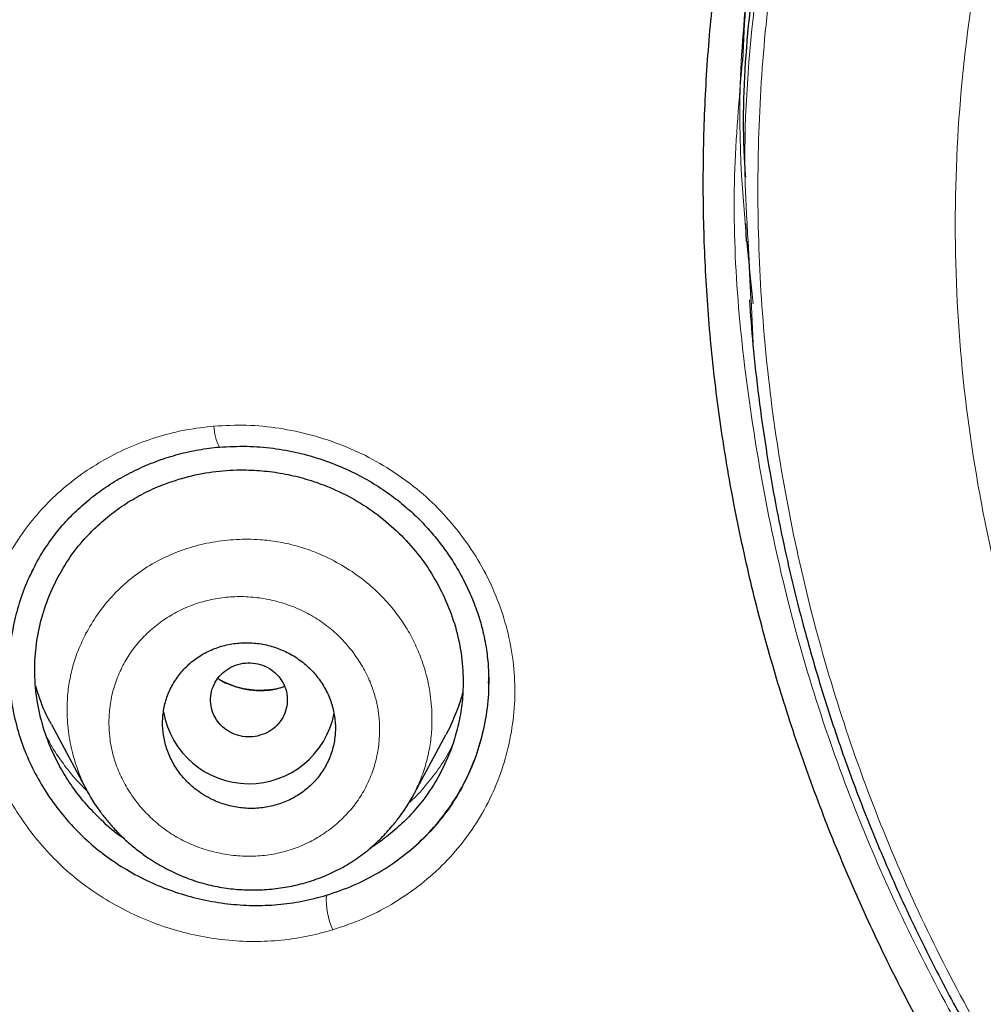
# Model space of a CAD drawing. Header units: millimetres. Extents: x 8 to 846, y 12 to 2113.
# Tile 300 of 515: x 451 to 461, y 1814 to 1824. Entities that reach past the tile are written whole.
import ezdxf

# ---------------------------------------------------------------- set-up
doc = ezdxf.new("R2010")
doc.units = ezdxf.units.MM

msp = doc.modelspace()

# ---------------------------------------------------------------- linework, layer by layer
at = {"color": 7, "linetype": 'Continuous', "lineweight": 30}
for p, q in [((458.935, 1822.257), (458.942, 1822.069)), ((458.993, 1821.467), (458.962, 1822.071)), ((451.706, 1817.033), (452.076, 1816.337)), ((455.464, 1816.272), (455.814, 1816.927)), ((452.085, 1816.329), (452.079, 1816.339)), ((455.473, 1816.294), (455.461, 1816.274))]:
    msp.add_line(p, q, dxfattribs=at)
at = {"color": 8, "linetype": 'Continuous', "lineweight": 0}
msp.add_line((459.019, 1820.932), (458.993, 1821.467), dxfattribs=at)
for centre, radius, start, end in [((453.864, 1820.149), 0.466, 180.6885, 208.6541), ((455.383, 1815.215), 0.815, 177.2238, 203.3121)]:
    msp.add_arc(centre, radius, start, end, dxfattribs=at)
at = {"color": 7, "linetype": 'Continuous', "lineweight": 30}
msp.add_arc((453.762, 1817.32), 0.904, 189.9119, 349.2735, dxfattribs=at)
for points, knots in [([(438.753, 1781.597), (438.116, 1782.151), (436.841, 1783.26), (435.025, 1785.022), (433.286, 1786.854), (431.632, 1788.759), (430.064, 1790.73), (428.585, 1792.765), (427.198, 1794.859), (425.906, 1797.008), (424.711, 1799.21), (423.615, 1801.459), (422.622, 1803.753), (421.734, 1806.086), (420.951, 1808.454), (420.274, 1810.852), (419.705, 1813.277), (419.244, 1815.722), (418.892, 1818.185), (418.651, 1820.66), (418.52, 1823.142), (418.502, 1825.628), (418.596, 1828.113), (418.802, 1830.591), (419.118, 1833.058), (419.543, 1835.51), (420.077, 1837.942), (420.719, 1840.349), (421.467, 1842.727), (422.321, 1845.072), (423.281, 1847.379), (424.343, 1849.643), (425.506, 1851.861), (426.768, 1854.028), (428.124, 1856.141), (429.573, 1858.195), (431.112, 1860.187), (432.739, 1862.114), (434.45, 1863.97), (436.243, 1865.754), (438.115, 1867.459), (440.062, 1869.085), (442.08, 1870.628), (444.165, 1872.085), (446.313, 1873.455), (448.52, 1874.735), (450.781, 1875.922), (453.094, 1877.013), (455.453, 1878.006), (457.856, 1878.898), (460.296, 1879.689), (462.768, 1880.377), (465.27, 1880.962), (467.794, 1881.442), (470.338, 1881.818), (472.897, 1882.085), (475.465, 1882.254), (477.18, 1882.275), (478.038, 1882.285)], [0, 0, 0, 0, 0.017858, 0.035716, 0.053573, 0.07143, 0.089286, 0.107143, 0.124999, 0.142856, 0.160713, 0.178571, 0.196429, 0.214287, 0.232143, 0.25, 0.267856, 0.285712, 0.303568, 0.321425, 0.339282, 0.35714, 0.374998, 0.392856, 0.410713, 0.42857, 0.446428, 0.464285, 0.482142, 0.499999, 0.517857, 0.535714, 0.553571, 0.571428, 0.589285, 0.607142, 0.624999, 0.642856, 0.660713, 0.67857, 0.696427, 0.714284, 0.732141, 0.749999, 0.767857, 0.785715, 0.803573, 0.821432, 0.83929, 0.857149, 0.875005, 0.892861, 0.910716, 0.928572, 0.946428, 0.964284, 0.982141, 1, 1, 1, 1]), ([(478.038, 1879.997), (477.434, 1879.991), (476.226, 1879.981), (474.416, 1879.894), (472.608, 1879.756), (470.804, 1879.561), (469.003, 1879.311), (467.209, 1879.007), (465.477, 1878.659), (463.811, 1878.274), (462.213, 1877.858), (460.632, 1877.398), (459.069, 1876.896), (457.523, 1876.351), (455.942, 1875.743), (454.328, 1875.068), (452.688, 1874.322), (451.077, 1873.528), (449.495, 1872.687), (447.943, 1871.799), (446.418, 1870.862), (444.963, 1869.906), (443.577, 1868.935), (442.263, 1867.956), (440.98, 1866.942), (439.728, 1865.894), (438.508, 1864.811), (437.286, 1863.661), (436.066, 1862.443), (434.855, 1861.154), (433.687, 1859.829), (432.562, 1858.469), (431.48, 1857.073), (430.439, 1855.639), (429.469, 1854.212), (428.569, 1852.798), (427.74, 1851.406), (426.955, 1849.994), (426.213, 1848.564), (425.516, 1847.115), (424.843, 1845.604), (424.201, 1844.032), (423.594, 1842.398), (423.04, 1840.745), (422.54, 1839.075), (422.094, 1837.387), (421.7, 1835.679), (421.369, 1834.004), (421.099, 1832.367), (420.884, 1830.775), (420.717, 1829.182), (420.598, 1827.587), (420.528, 1825.989), (420.504, 1824.343), (420.533, 1822.652), (420.62, 1820.915), (420.763, 1819.181), (420.964, 1817.448), (421.221, 1815.717), (421.535, 1813.99), (421.894, 1812.32), (422.291, 1810.712), (422.722, 1809.167), (423.197, 1807.638), (423.717, 1806.125), (424.282, 1804.628), (424.911, 1803.102), (425.607, 1801.549), (426.376, 1799.973), (427.196, 1798.42), (428.07, 1796.89), (428.995, 1795.381), (429.97, 1793.901), (430.962, 1792.492), (431.963, 1791.158), (432.969, 1789.893), (434.012, 1788.658), (435.091, 1787.454), (436.206, 1786.279), (437.391, 1785.101), (438.65, 1783.923), (439.984, 1782.75), (441.359, 1781.617), (442.774, 1780.524), (444.229, 1779.47), (445.719, 1778.46), (447.195, 1777.524), (448.649, 1776.661), (450.081, 1775.864), (451.534, 1775.109), (453.009, 1774.395), (454.505, 1773.722), (456.07, 1773.071), (457.704, 1772.447), (459.405, 1771.856), (461.124, 1771.317), (462.86, 1770.83), (464.614, 1770.395), (466.381, 1770.014), (468.109, 1769.696), (469.793, 1769.436), (471.432, 1769.23), (473.076, 1769.069), (474.725, 1768.955), (476.38, 1768.884), (477.485, 1768.875), (478.038, 1768.871)], [0, 0, 0, 0, 0.01003, 0.020054, 0.030083, 0.040124, 0.050187, 0.060282, 0.070362, 0.079553, 0.088711, 0.097842, 0.106955, 0.116055, 0.12515, 0.135215, 0.145244, 0.155247, 0.165233, 0.175211, 0.185191, 0.195231, 0.204429, 0.213609, 0.222777, 0.23194, 0.241107, 0.250284, 0.260264, 0.270231, 0.280194, 0.290164, 0.300149, 0.31016, 0.320251, 0.329484, 0.338685, 0.347862, 0.357022, 0.366175, 0.375328, 0.385279, 0.395221, 0.405163, 0.415118, 0.425096, 0.435106, 0.445185, 0.454404, 0.463594, 0.472765, 0.481925, 0.491084, 0.500249, 0.510205, 0.520158, 0.530119, 0.540101, 0.550114, 0.56017, 0.570237, 0.579425, 0.588586, 0.597726, 0.606856, 0.615983, 0.625115, 0.635087, 0.645061, 0.655045, 0.665052, 0.67509, 0.685171, 0.695207, 0.70436, 0.713496, 0.722621, 0.731743, 0.74087, 0.750008, 0.759978, 0.769956, 0.779952, 0.789974, 0.800033, 0.810138, 0.820182, 0.829338, 0.838477, 0.847605, 0.856731, 0.86586, 0.875, 0.885017, 0.895019, 0.905016, 0.915017, 0.92503, 0.935066, 0.945076, 0.954226, 0.963368, 0.97251, 0.981657, 0.990818, 1, 1, 1, 1]), ([(478.038, 1803.799), (477.748, 1803.802), (477.171, 1803.809), (476.309, 1803.865), (475.454, 1803.955), (474.607, 1804.082), (473.772, 1804.244), (472.95, 1804.441), (472.14, 1804.671), (471.338, 1804.936), (470.543, 1805.236), (469.76, 1805.569), (468.991, 1805.937), (468.238, 1806.338), (467.502, 1806.772), (466.79, 1807.233), (466.105, 1807.72), (465.448, 1808.231), (464.816, 1808.767), (464.207, 1809.331), (463.621, 1809.924), (463.06, 1810.545), (462.526, 1811.193), (462.022, 1811.866), (461.551, 1812.555), (461.114, 1813.258), (460.711, 1813.973), (460.339, 1814.706), (459.997, 1815.459), (459.686, 1816.23), (459.408, 1817.017), (459.166, 1817.812), (458.96, 1818.618), (458.79, 1819.429), (458.658, 1820.241), (458.564, 1821.05), (458.508, 1821.86), (458.489, 1822.675), (458.507, 1823.495), (458.563, 1824.318), (458.657, 1825.136), (458.788, 1825.949), (458.956, 1826.751), (459.16, 1827.544), (459.398, 1828.327), (459.673, 1829.105), (459.986, 1829.881), (460.334, 1830.649), (460.716, 1831.403), (461.129, 1832.136), (461.573, 1832.846), (462.045, 1833.53), (462.544, 1834.189), (463.07, 1834.822), (463.626, 1835.434), (464.213, 1836.027), (464.831, 1836.598), (465.476, 1837.145), (466.143, 1837.662), (466.832, 1838.149), (467.54, 1838.603), (468.265, 1839.025), (469.007, 1839.416), (469.771, 1839.778), (470.558, 1840.112), (471.363, 1840.416), (472.183, 1840.686), (473.009, 1840.92), (473.842, 1841.117), (474.676, 1841.277), (475.511, 1841.401), (476.348, 1841.488), (477.191, 1841.543), (477.755, 1841.549), (478.038, 1841.553)], [0, 0, 0, 0, 0.014159, 0.028223, 0.042217, 0.056171, 0.07011, 0.083813, 0.097555, 0.111362, 0.125259, 0.139229, 0.153196, 0.167188, 0.181231, 0.195318, 0.209088, 0.222807, 0.2365, 0.250192, 0.264058, 0.277953, 0.291906, 0.305946, 0.319988, 0.333701, 0.347419, 0.361168, 0.374973, 0.389034, 0.403038, 0.417011, 0.430979, 0.445042, 0.458843, 0.472563, 0.486228, 0.499866, 0.513826, 0.527725, 0.54159, 0.55545, 0.569331, 0.583014, 0.596771, 0.610628, 0.62461, 0.638888, 0.65304, 0.667092, 0.681072, 0.695008, 0.708678, 0.722358, 0.736075, 0.749854, 0.763893, 0.77786, 0.791781, 0.805683, 0.819594, 0.833293, 0.847052, 0.860897, 0.874853, 0.88906, 0.903157, 0.91717, 0.931126, 0.945052, 0.958727, 0.972426, 0.986175, 1, 1, 1, 1]), ([(468.436, 1838.819), (467.753, 1838.404), (466.361, 1837.56), (464.505, 1835.967), (462.848, 1834.154), (461.454, 1832.143), (460.344, 1829.975), (459.526, 1827.683), (459.06, 1825.305), (458.871, 1823.637), (458.931, 1822.784), (458.934, 1822.739)], [0, 0, 0, 0, 0.12041, 0.245337, 0.369379, 0.493882, 0.618644, 0.742643, 0.867682, 0.993033, 1, 1, 1, 1]), ([(461.402, 1832.04), (461.398, 1832.035), (460.931, 1831.359), (460.252, 1829.86), (459.429, 1827.576), (458.982, 1825.581), (458.923, 1824.363), (458.903, 1823.952)], [0, 0, 0, 0, 0.002124, 0.286116, 0.570725, 0.855148, 1, 1, 1, 1]), ([(535.073, 1824.397), (535.066, 1823.725), (535.051, 1822.382), (534.932, 1820.371), (534.742, 1818.364), (534.474, 1816.362), (534.129, 1814.366), (533.717, 1812.417), (533.244, 1810.522), (532.715, 1808.685), (532.121, 1806.869), (531.461, 1805.073), (530.724, 1803.268), (529.908, 1801.458), (529.008, 1799.648), (528.038, 1797.869), (527, 1796.122), (525.893, 1794.407), (524.742, 1792.761), (523.556, 1791.186), (522.339, 1789.684), (521.07, 1788.224), (519.748, 1786.806), (518.352, 1785.41), (516.88, 1784.039), (515.33, 1782.699), (513.726, 1781.411), (512.067, 1780.176), (510.358, 1778.997), (508.639, 1777.9), (506.922, 1776.885), (505.209, 1775.949), (503.465, 1775.073), (501.691, 1774.255), (499.855, 1773.483), (497.956, 1772.762), (495.995, 1772.096), (494.005, 1771.499), (491.985, 1770.97), (489.939, 1770.512), (487.915, 1770.132), (485.922, 1769.828), (483.966, 1769.596), (482.008, 1769.43), (480.046, 1769.329), (478.039, 1769.294), (475.989, 1769.329), (473.899, 1769.439), (471.814, 1769.623), (469.736, 1769.882), (467.665, 1770.215), (465.649, 1770.612), (463.692, 1771.068), (461.798, 1771.576), (459.928, 1772.146), (458.081, 1772.777), (456.215, 1773.485), (454.335, 1774.275), (452.445, 1775.15), (450.593, 1776.091), (448.777, 1777.097), (446.997, 1778.168), (445.29, 1779.281), (443.66, 1780.427), (442.108, 1781.599), (440.602, 1782.82), (439.144, 1784.088), (437.701, 1785.433), (436.278, 1786.855), (434.883, 1788.358), (433.548, 1789.908), (432.272, 1791.504), (431.053, 1793.15), (429.917, 1794.808), (428.862, 1796.472), (427.89, 1798.133), (426.98, 1799.822), (426.132, 1801.539), (425.331, 1803.319), (424.581, 1805.161), (423.889, 1807.061), (423.27, 1808.981), (422.725, 1810.921), (422.252, 1812.885), (421.859, 1814.835), (421.544, 1816.763), (421.303, 1818.662), (421.132, 1820.568), (421.025, 1822.48), (421.012, 1823.758), (421.006, 1824.397)], [0, 0, 0, 0, 0.011647, 0.023279, 0.034914, 0.046569, 0.058262, 0.069997, 0.081033, 0.092045, 0.103046, 0.114051, 0.125075, 0.136674, 0.148268, 0.159874, 0.171507, 0.183184, 0.194903, 0.205931, 0.216944, 0.227954, 0.238974, 0.250018, 0.2616, 0.2732, 0.284834, 0.296518, 0.308264, 0.319998, 0.330999, 0.341975, 0.352941, 0.363907, 0.374886, 0.386463, 0.398058, 0.409684, 0.421356, 0.433089, 0.444843, 0.455871, 0.466863, 0.477832, 0.488791, 0.499751, 0.51144, 0.523115, 0.53479, 0.54648, 0.558201, 0.569925, 0.580927, 0.591892, 0.602833, 0.61376, 0.624687, 0.6364, 0.648087, 0.659761, 0.671439, 0.683135, 0.694871, 0.705904, 0.716895, 0.727858, 0.738804, 0.749746, 0.761426, 0.773081, 0.784724, 0.796373, 0.808043, 0.819784, 0.830839, 0.841857, 0.852852, 0.863839, 0.87483, 0.886496, 0.898127, 0.909738, 0.921348, 0.932974, 0.944696, 0.955762, 0.96681, 0.977856, 0.988914, 1, 1, 1, 1]), ([(458.975, 1821.46), (458.987, 1821.304), (459.012, 1820.963), (459.07, 1820.447), (459.145, 1819.916), (459.232, 1819.407), (459.329, 1818.921), (459.436, 1818.455), (459.575, 1817.913), (459.757, 1817.292), (459.992, 1816.594), (460.257, 1815.904), (460.552, 1815.22), (460.878, 1814.543), (461.235, 1813.876), (461.618, 1813.223), (462.028, 1812.587), (462.461, 1811.973), (462.916, 1811.38), (463.392, 1810.808), (463.893, 1810.253), (464.421, 1809.713), (464.975, 1809.191), (465.553, 1808.689), (466.15, 1808.212), (466.765, 1807.759), (467.325, 1807.38), (467.825, 1807.066), (468.264, 1806.805), (468.722, 1806.55), (469.203, 1806.299), (469.702, 1806.056), (470.198, 1805.832), (470.673, 1805.633), (471.023, 1805.497), (471.254, 1805.412), (471.367, 1805.371), (471.461, 1805.337), (471.538, 1805.31), (471.608, 1805.286), (471.685, 1805.26), (471.782, 1805.227), (471.901, 1805.187), (472.041, 1805.142), (472.201, 1805.092), (472.45, 1805.016), (472.772, 1804.924), (473.107, 1804.835), (473.373, 1804.769), (473.576, 1804.721), (473.772, 1804.677), (473.968, 1804.635), (474.175, 1804.592), (474.405, 1804.548), (474.663, 1804.501), (474.951, 1804.453), (475.272, 1804.406), (475.626, 1804.361), (476.013, 1804.319), (476.431, 1804.281), (476.88, 1804.25), (477.359, 1804.227), (477.749, 1804.214), (477.978, 1804.212), (478.038, 1804.212)], [0, 0, 0, 0, 0.016799, 0.036687, 0.056072, 0.074659, 0.092436, 0.109445, 0.126268, 0.152678, 0.179095, 0.205543, 0.232053, 0.259091, 0.286144, 0.313168, 0.340129, 0.367007, 0.393397, 0.419808, 0.446278, 0.47285, 0.499985, 0.526998, 0.553924, 0.580802, 0.607654, 0.62525, 0.643015, 0.661396, 0.680424, 0.700082, 0.71971, 0.737434, 0.754146, 0.759044, 0.763257, 0.766757, 0.769545, 0.771728, 0.774526, 0.778107, 0.78247, 0.787613, 0.793537, 0.800018, 0.814781, 0.828681, 0.836221, 0.843484, 0.850469, 0.857185, 0.86442, 0.872544, 0.881682, 0.891844, 0.903037, 0.91552, 0.929074, 0.943693, 0.959361, 0.976058, 0.993753, 1, 1, 1, 1]), ([(421.626, 1820.903), (421.63, 1820.848), (421.638, 1820.728), (421.654, 1820.534), (421.672, 1820.308), (421.694, 1820.05), (421.718, 1819.768), (421.746, 1819.472), (421.791, 1819.007), (421.859, 1818.385), (421.95, 1817.641), (422.046, 1816.946), (422.144, 1816.293), (422.248, 1815.649), (422.388, 1814.851), (422.571, 1813.899), (422.809, 1812.791), (423.069, 1811.69), (423.366, 1810.544), (423.702, 1809.355), (424.082, 1808.125), (424.492, 1806.904), (424.931, 1805.693), (425.4, 1804.494), (425.898, 1803.305), (426.425, 1802.129), (426.982, 1800.963), (427.568, 1799.808), (428.184, 1798.665), (428.827, 1797.536), (429.497, 1796.422), (430.191, 1795.329), (430.906, 1794.258), (431.643, 1793.211), (432.404, 1792.18), (433.193, 1791.161), (434.012, 1790.153), (434.861, 1789.158), (435.735, 1788.183), (436.632, 1787.229), (437.552, 1786.295), (438.495, 1785.382), (439.46, 1784.492), (440.448, 1783.623), (441.456, 1782.778), (442.484, 1781.956), (443.532, 1781.157), (444.593, 1780.386), (445.664, 1779.645), (446.746, 1778.932), (447.844, 1778.245), (448.965, 1777.577), (450.11, 1776.931), (451.277, 1776.306), (452.46, 1775.709), (453.658, 1775.139), (454.869, 1774.596), (456.094, 1774.081), (457.331, 1773.595), (458.58, 1773.137), (459.839, 1772.709), (461.107, 1772.309), (462.385, 1771.938), (463.664, 1771.598), (464.943, 1771.288), (466.219, 1771.01), (467.501, 1770.76), (468.797, 1770.537), (470.107, 1770.342), (471.43, 1770.175), (472.758, 1770.039), (474.088, 1769.933), (475.422, 1769.858), (476.759, 1769.813), (478.097, 1769.8), (479.434, 1769.816), (480.768, 1769.863), (482.099, 1769.941), (483.426, 1770.049), (484.743, 1770.187), (486.047, 1770.353), (487.339, 1770.547), (488.626, 1770.769), (489.917, 1771.022), (491.21, 1771.306), (492.506, 1771.622), (493.795, 1771.967), (495.075, 1772.341), (496.346, 1772.744), (497.606, 1773.176), (498.855, 1773.637), (500.09, 1774.126), (501.311, 1774.642), (502.519, 1775.186), (503.712, 1775.757), (504.885, 1776.351), (506.035, 1776.969), (507.163, 1777.608), (508.276, 1778.272), (509.381, 1778.965), (510.477, 1779.688), (511.562, 1780.442), (512.63, 1781.221), (513.679, 1782.023), (514.708, 1782.85), (515.716, 1783.699), (516.702, 1784.57), (517.665, 1785.462), (518.604, 1786.374), (519.52, 1787.308), (520.413, 1788.262), (521.278, 1789.231), (522.113, 1790.213), (522.92, 1791.208), (523.703, 1792.221), (524.468, 1793.259), (525.213, 1794.322), (525.937, 1795.408), (526.634, 1796.511), (527.304, 1797.629), (527.946, 1798.761), (528.56, 1799.908), (529.145, 1801.065), (529.7, 1802.233), (530.225, 1803.411), (530.721, 1804.6), (531.188, 1805.802), (531.625, 1807.014), (532.033, 1808.237), (532.412, 1809.468), (532.76, 1810.708), (533.079, 1811.955), (533.367, 1813.208), (533.624, 1814.467), (533.814, 1815.524), (533.953, 1816.388), (534.053, 1817.064), (534.148, 1817.769), (534.222, 1818.387), (534.279, 1818.901), (534.319, 1819.295), (534.354, 1819.667), (534.38, 1819.972), (534.4, 1820.216), (534.415, 1820.402), (534.427, 1820.561), (534.437, 1820.692), (534.446, 1820.792), (534.451, 1820.852), (534.453, 1820.878)], [0, 0, 0, 0, 0.000972, 0.00214, 0.003506, 0.005071, 0.006833, 0.008669, 0.010483, 0.01536, 0.020074, 0.024147, 0.02815, 0.032108, 0.036022, 0.042913, 0.049781, 0.056648, 0.063516, 0.07132, 0.079124, 0.086927, 0.094729, 0.102526, 0.110315, 0.118106, 0.125905, 0.133736, 0.141568, 0.149401, 0.157234, 0.165071, 0.172773, 0.180477, 0.188169, 0.195855, 0.203695, 0.211534, 0.219373, 0.22721, 0.235046, 0.242882, 0.250729, 0.258566, 0.266406, 0.274247, 0.282088, 0.289927, 0.297623, 0.305312, 0.312993, 0.320676, 0.328514, 0.336353, 0.344191, 0.352031, 0.359872, 0.367717, 0.37557, 0.383406, 0.391244, 0.399082, 0.406919, 0.414756, 0.42245, 0.430139, 0.437816, 0.445493, 0.45333, 0.461167, 0.469006, 0.476845, 0.484688, 0.492542, 0.500414, 0.508269, 0.516104, 0.523931, 0.531754, 0.539576, 0.547258, 0.554937, 0.562615, 0.570292, 0.578136, 0.585988, 0.593841, 0.601695, 0.60955, 0.617404, 0.625259, 0.633094, 0.640923, 0.648747, 0.656569, 0.664391, 0.672072, 0.679754, 0.687435, 0.695118, 0.702963, 0.710816, 0.718673, 0.72653, 0.734389, 0.742246, 0.7501, 0.757929, 0.765748, 0.773567, 0.781388, 0.789209, 0.796892, 0.804574, 0.81226, 0.819951, 0.82781, 0.835667, 0.843519, 0.85137, 0.859219, 0.867068, 0.874915, 0.882713, 0.890504, 0.898295, 0.906097, 0.913906, 0.921715, 0.929526, 0.937336, 0.945145, 0.952949, 0.960746, 0.968542, 0.972526, 0.976679, 0.980999, 0.985489, 0.988029, 0.990437, 0.992707, 0.994838, 0.996024, 0.997162, 0.998233, 0.998944, 0.999532, 1, 1, 1, 1]), ([(451.477, 1818.572), (451.501, 1818.625), (451.556, 1818.739), (451.66, 1818.906), (451.784, 1819.073), (451.925, 1819.227), (452.081, 1819.368), (452.249, 1819.496), (452.43, 1819.609), (452.62, 1819.706), (452.819, 1819.788), (453.026, 1819.853), (453.238, 1819.901), (453.383, 1819.917), (453.455, 1819.926)], [0, 0, 0, 0, 0.070286, 0.154277, 0.238202, 0.322248, 0.406497, 0.490961, 0.575612, 0.660399, 0.745265, 0.830162, 0.915068, 1, 1, 1, 1]), ([(453.455, 1819.926), (453.55, 1819.93), (453.736, 1819.94), (454.011, 1819.917), (454.273, 1819.87), (454.52, 1819.8), (454.75, 1819.71), (454.963, 1819.605), (455.157, 1819.487), (455.332, 1819.358), (455.488, 1819.221), (455.625, 1819.081), (455.744, 1818.939), (455.863, 1818.775), (455.973, 1818.593), (456.07, 1818.394), (456.143, 1818.207), (456.2, 1818.015), (456.238, 1817.821), (456.258, 1817.631), (456.26, 1817.516), (456.26, 1817.462)], [0, 0, 0, 0, 0.067314, 0.132115, 0.194513, 0.254578, 0.312365, 0.367929, 0.421329, 0.472501, 0.521226, 0.567566, 0.611563, 0.65324, 0.711411, 0.764405, 0.812381, 0.856672, 0.910439, 0.95817, 1, 1, 1, 1]), ([(452.223, 1816.039), (452.172, 1816.09), (452.069, 1816.193), (451.934, 1816.364), (451.816, 1816.545), (451.707, 1816.758), (451.614, 1817.003), (451.55, 1817.28), (451.525, 1817.561), (451.538, 1817.841), (451.589, 1818.116), (451.679, 1818.382), (451.802, 1818.635), (451.958, 1818.868), (452.13, 1819.059), (452.306, 1819.215), (452.478, 1819.338), (452.663, 1819.445), (452.88, 1819.543), (453.132, 1819.624), (453.417, 1819.677), (453.683, 1819.692), (453.926, 1819.679), (454.143, 1819.647), (454.357, 1819.596), (454.589, 1819.515), (454.832, 1819.401), (455.079, 1819.244), (455.303, 1819.057), (455.501, 1818.846), (455.669, 1818.61), (455.805, 1818.356), (455.908, 1818.088), (455.973, 1817.811), (455.997, 1817.554), (455.991, 1817.321), (455.964, 1817.113), (455.915, 1816.909), (455.838, 1816.689), (455.725, 1816.457), (455.567, 1816.225), (455.396, 1816.032), (455.218, 1815.879), (455.099, 1815.788), (455.031, 1815.749), (455.024, 1815.745)], [0, 0, 0, 0, 0.019907, 0.0399412, 0.0599397, 0.0798227, 0.1066251, 0.1330775, 0.1596536, 0.1861849, 0.2126493, 0.2395118, 0.2662966, 0.2927552, 0.3193455, 0.3392824, 0.359108, 0.3790169, 0.3992017, 0.4257109, 0.4524438, 0.4789915, 0.4988948, 0.5189282, 0.5389257, 0.5588035, 0.5856341, 0.6120846, 0.6386204, 0.6651838, 0.6916433, 0.718463, 0.7452849, 0.7717385, 0.7982906, 0.818237, 0.8380626, 0.8579674, 0.8781486, 0.9046568, 0.9313858, 0.9579498, 0.9778425, 0.9978869, 1, 1, 1, 1]), ([(451.516, 1818.652), (451.5, 1818.622), (451.445, 1818.519), (451.375, 1818.33), (451.309, 1818.087), (451.269, 1817.838), (451.258, 1817.587), (451.275, 1817.336), (451.32, 1817.087), (451.392, 1816.842), (451.489, 1816.606), (451.612, 1816.38), (451.759, 1816.166), (451.927, 1815.966), (452.115, 1815.784), (452.321, 1815.623), (452.544, 1815.484), (452.78, 1815.366), (453.026, 1815.273), (453.279, 1815.204), (453.539, 1815.161), (453.801, 1815.143), (454.061, 1815.152), (454.319, 1815.187), (454.485, 1815.232), (454.569, 1815.254)], [0, 0, 0, 0, 0.017892, 0.062331, 0.107363, 0.15246, 0.196862, 0.241086, 0.285653, 0.330269, 0.374539, 0.41896, 0.46402, 0.509036, 0.553488, 0.597894, 0.642769, 0.687681, 0.732106, 0.776524, 0.821415, 0.866335, 0.910739, 0.955127, 1, 1, 1, 1]), ([(453.2, 1816.364), (453.226, 1816.345), (453.277, 1816.306), (453.378, 1816.249), (453.504, 1816.198), (453.654, 1816.164), (453.807, 1816.155), (453.959, 1816.17), (454.104, 1816.21), (454.24, 1816.272), (454.362, 1816.356), (454.467, 1816.458), (454.551, 1816.576), (454.614, 1816.707), (454.653, 1816.846), (454.667, 1816.99), (454.655, 1817.136), (454.618, 1817.278), (454.557, 1817.413), (454.473, 1817.538), (454.369, 1817.648), (454.247, 1817.741), (454.111, 1817.813), (453.965, 1817.862), (453.813, 1817.887), (453.66, 1817.887), (453.51, 1817.862), (453.368, 1817.814), (453.237, 1817.743), (453.121, 1817.652), (453.024, 1817.543), (452.947, 1817.42), (452.893, 1817.286), (452.864, 1817.145), (452.86, 1816.999), (452.881, 1816.855), (452.927, 1816.715), (452.996, 1816.583), (453.087, 1816.463), (453.162, 1816.397), (453.2, 1816.364)], [0, 0, 0, 0, 0.017099, 0.034199, 0.061285, 0.088371, 0.115455, 0.14254, 0.169518, 0.196495, 0.22331, 0.250125, 0.276792, 0.303459, 0.330055, 0.356651, 0.383286, 0.409921, 0.436687, 0.463453, 0.490387, 0.517321, 0.544384, 0.571449, 0.598546, 0.625643, 0.652663, 0.679683, 0.706552, 0.733419, 0.760127, 0.786833, 0.813441, 0.840047, 0.866658, 0.893269, 0.919954, 0.946639, 0.973319, 1, 1, 1, 1]), ([(453.851, 1816.913), (453.885, 1816.923), (453.951, 1816.943), (454.037, 1817.004), (454.105, 1817.082), (454.148, 1817.175), (454.166, 1817.275), (454.157, 1817.377), (454.12, 1817.472), (454.059, 1817.555), (453.978, 1817.621), (453.881, 1817.663), (453.777, 1817.68), (453.672, 1817.671), (453.573, 1817.635), (453.487, 1817.576), (453.42, 1817.498), (453.376, 1817.405), (453.358, 1817.304), (453.368, 1817.203), (453.405, 1817.107), (453.466, 1817.024), (453.547, 1816.959), (453.643, 1816.917), (453.747, 1816.898), (453.817, 1816.908), (453.851, 1816.913)], [0, 0, 0, 0, 0.041659, 0.083341, 0.125, 0.166659, 0.208341, 0.25, 0.291659, 0.333341, 0.375, 0.416659, 0.458341, 0.5, 0.541659, 0.583341, 0.625, 0.666659, 0.708341, 0.75, 0.791659, 0.833341, 0.875, 0.916659, 0.958341, 1, 1, 1, 1]), ([(454.131, 1817.43), (454.12, 1817.425), (454.072, 1817.407), (453.984, 1817.393), (453.871, 1817.386), (453.761, 1817.395), (453.652, 1817.417), (453.547, 1817.455), (453.475, 1817.487), (453.441, 1817.51), (453.438, 1817.512)], [0, 0, 0, 0, 0.05571, 0.223063, 0.376848, 0.527617, 0.680345, 0.832333, 0.983897, 1, 1, 1, 1]), ([(451.707, 1817.034), (451.701, 1817.044), (451.644, 1817.139), (451.589, 1817.274), (451.552, 1817.401), (451.543, 1817.434)], [0, 0, 0, 0, 0.081219, 0.761506, 1, 1, 1, 1]), ([(454.569, 1815.254), (454.664, 1815.286), (454.853, 1815.35), (455.118, 1815.487), (455.364, 1815.653), (455.588, 1815.847), (455.783, 1816.067), (455.948, 1816.309), (456.08, 1816.569), (456.179, 1816.845), (456.239, 1817.131), (456.266, 1817.346), (456.259, 1817.463), (456.258, 1817.483)], [0, 0, 0, 0, 0.0982, 0.195698, 0.293914, 0.392597, 0.490123, 0.588015, 0.686167, 0.783755, 0.882224, 0.980462, 1, 1, 1, 1]), ([(455.989, 1817.373), (455.987, 1817.365), (455.97, 1817.287), (455.915, 1817.144), (455.858, 1817.003), (455.817, 1816.934), (455.813, 1816.928)], [0, 0, 0, 0, 0.050055, 0.499397, 0.952323, 1, 1, 1, 1]), ([(452.082, 1816.329), (452.092, 1816.311), (452.114, 1816.271), (452.157, 1816.203), (452.211, 1816.125), (452.28, 1816.036), (452.364, 1815.939), (452.463, 1815.84), (452.573, 1815.745), (452.702, 1815.648), (452.853, 1815.554), (453.025, 1815.468), (453.203, 1815.399), (453.387, 1815.35), (453.573, 1815.319), (453.761, 1815.306), (453.95, 1815.311), (454.139, 1815.334), (454.325, 1815.374), (454.506, 1815.433), (454.681, 1815.511), (454.847, 1815.606), (455.001, 1815.719), (455.137, 1815.843), (455.244, 1815.96), (455.324, 1816.061), (455.383, 1816.143), (455.431, 1816.218), (455.458, 1816.266), (455.47, 1816.288)], [0, 0, 0, 0, 0.015319, 0.034269, 0.057115, 0.084089, 0.115346, 0.150211, 0.185393, 0.220489, 0.267066, 0.313315, 0.359156, 0.404559, 0.449818, 0.495109, 0.540667, 0.586551, 0.632707, 0.679093, 0.725696, 0.772539, 0.819634, 0.866509, 0.908512, 0.936132, 0.960507, 0.981744, 1, 1, 1, 1]), ([(452.46, 1815.845), (452.456, 1815.848), (452.369, 1815.902), (452.294, 1815.972), (452.223, 1816.039)], [0, 0, 0, 0, 0.050147, 1, 1, 1, 1])]:
    msp.add_open_spline(points, degree=3, knots=knots, dxfattribs=at)
at = {"color": 8, "linetype": 'Continuous', "lineweight": 0}
for points, knots in [([(534.349, 1824.347), (534.342, 1825.015), (534.327, 1826.349), (534.208, 1828.347), (534.018, 1830.34), (533.749, 1832.329), (533.405, 1834.309), (532.996, 1836.235), (532.527, 1838.102), (532.005, 1839.91), (531.419, 1841.696), (530.769, 1843.463), (530.042, 1845.239), (529.236, 1847.023), (528.346, 1848.809), (527.386, 1850.566), (526.357, 1852.293), (525.259, 1853.989), (524.121, 1855.615), (522.95, 1857.167), (521.753, 1858.646), (520.504, 1860.082), (519.205, 1861.475), (517.829, 1862.851), (516.374, 1864.205), (514.838, 1865.533), (513.25, 1866.807), (511.609, 1868.028), (509.922, 1869.191), (508.228, 1870.271), (506.538, 1871.269), (504.851, 1872.189), (503.132, 1873.052), (501.382, 1873.857), (499.566, 1874.62), (497.685, 1875.335), (495.74, 1875.994), (493.769, 1876.585), (491.771, 1877.107), (489.751, 1877.559), (487.755, 1877.932), (485.792, 1878.23), (483.863, 1878.457), (481.93, 1878.62), (479.991, 1878.718), (478.01, 1878.751), (475.99, 1878.716), (473.934, 1878.607), (471.883, 1878.425), (469.838, 1878.17), (467.798, 1877.841), (465.805, 1877.449), (463.866, 1876.998), (461.988, 1876.493), (460.132, 1875.928), (458.301, 1875.301), (456.457, 1874.599), (454.606, 1873.82), (452.753, 1872.961), (450.935, 1872.037), (449.152, 1871.049), (447.402, 1869.995), (445.718, 1868.899), (444.105, 1867.766), (442.568, 1866.605), (441.077, 1865.397), (439.633, 1864.141), (438.206, 1862.811), (436.803, 1861.407), (435.428, 1859.925), (434.112, 1858.396), (432.852, 1856.82), (431.65, 1855.195), (430.528, 1853.558), (429.487, 1851.917), (428.529, 1850.279), (427.631, 1848.615), (426.796, 1846.924), (426.004, 1845.166), (425.261, 1843.343), (424.574, 1841.455), (423.959, 1839.547), (423.418, 1837.619), (422.951, 1835.672), (422.565, 1833.747), (422.256, 1831.849), (422.02, 1829.983), (421.854, 1828.11), (421.749, 1826.231), (421.736, 1824.976), (421.73, 1824.347)], [0, 0, 0, 0, 0.011718, 0.023422, 0.035131, 0.046861, 0.058633, 0.070374, 0.081376, 0.092351, 0.103314, 0.114278, 0.125258, 0.136845, 0.148439, 0.160058, 0.171716, 0.183431, 0.19516, 0.206169, 0.21715, 0.228117, 0.239082, 0.250059, 0.261698, 0.273343, 0.285009, 0.296711, 0.308463, 0.320158, 0.331114, 0.342058, 0.353001, 0.363957, 0.374937, 0.386579, 0.398224, 0.409886, 0.42158, 0.43332, 0.445046, 0.456045, 0.467022, 0.477988, 0.488955, 0.499937, 0.511584, 0.523217, 0.534851, 0.5465, 0.558178, 0.569924, 0.580979, 0.591996, 0.602988, 0.613967, 0.624945, 0.636586, 0.648202, 0.659808, 0.671417, 0.683046, 0.69478, 0.705845, 0.716869, 0.727865, 0.738844, 0.74982, 0.761474, 0.77311, 0.784742, 0.796386, 0.808059, 0.819799, 0.830845, 0.841849, 0.852823, 0.863782, 0.874741, 0.886479, 0.898182, 0.909866, 0.921548, 0.933247, 0.944959, 0.955973, 0.966969, 0.977962, 0.988967, 1, 1, 1, 1]), ([(458.962, 1822.071), (458.95, 1822.276), (458.9, 1823.088), (459.003, 1824.51), (459.273, 1826.312), (459.735, 1828.071), (460.369, 1829.775), (461.175, 1831.413), (462.143, 1832.968), (463.262, 1834.421), (464.523, 1835.761), (465.917, 1836.977), (467.425, 1838.056), (469.035, 1838.986), (470.732, 1839.758), (472.498, 1840.369), (474.315, 1840.805), (476.166, 1841.079), (477.413, 1841.113), (478.038, 1841.129)], [0, 0, 0, 0, 0.020843, 0.082479, 0.144042, 0.205292, 0.266208, 0.327482, 0.388878, 0.449872, 0.510864, 0.572259, 0.633535, 0.69445, 0.755692, 0.816989, 0.877902, 0.938788, 1, 1, 1, 1]), ([(478.038, 1840.938), (477.211, 1840.907), (475.557, 1840.845), (473.115, 1840.359), (470.76, 1839.594), (468.526, 1838.529), (466.458, 1837.195), (464.586, 1835.61), (462.948, 1833.804), (461.563, 1831.807), (460.458, 1829.648), (459.661, 1827.367), (459.174, 1825.005), (459.008, 1822.599), (459.177, 1820.191), (459.669, 1817.828), (460.468, 1815.55), (461.574, 1813.398), (462.959, 1811.403), (464.6, 1809.596), (466.474, 1808.014), (468.544, 1806.682), (470.779, 1805.618), (473.133, 1804.857), (475.569, 1804.374), (477.215, 1804.313), (478.038, 1804.282)], [0, 0, 0, 0, 0.0416297, 0.0832356, 0.1250433, 0.1665108, 0.2083259, 0.2499438, 0.2914833, 0.3332089, 0.3749449, 0.4166461, 0.4583754, 0.5001664, 0.5420363, 0.5838705, 0.6254837, 0.6670771, 0.7088055, 0.7503702, 0.7920433, 0.8338136, 0.875296, 0.917131, 0.9585788, 1, 1, 1, 1]), ([(478.038, 1805.909), (477.488, 1805.925), (476.388, 1805.955), (474.75, 1806.198), (473.138, 1806.583), (471.571, 1807.121), (470.069, 1807.806), (468.642, 1808.629), (467.304, 1809.585), (466.07, 1810.662), (464.954, 1811.851), (463.963, 1813.14), (463.105, 1814.515), (462.392, 1815.964), (461.832, 1817.476), (461.425, 1819.036), (461.176, 1820.63), (461.092, 1822.242), (461.175, 1823.852), (461.42, 1825.443), (461.825, 1827.003), (462.383, 1828.518), (463.095, 1829.973), (463.953, 1831.351), (464.944, 1832.64), (466.058, 1833.828), (467.29, 1834.906), (468.627, 1835.863), (470.053, 1836.688), (471.555, 1837.374), (473.121, 1837.915), (474.736, 1838.301), (476.38, 1838.547), (477.485, 1838.578), (478.038, 1838.593)], [0, 0, 0, 0, 0.031064, 0.062067, 0.093356, 0.124704, 0.155811, 0.18702, 0.218399, 0.249627, 0.280787, 0.312059, 0.343336, 0.374515, 0.405706, 0.437031, 0.468425, 0.499833, 0.531192, 0.562493, 0.593771, 0.625055, 0.65636, 0.687663, 0.718916, 0.750058, 0.781245, 0.812621, 0.843877, 0.874965, 0.906275, 0.937628, 0.968773, 1, 1, 1, 1]), ([(459.015, 1821.419), (458.939, 1822.133), (458.821, 1823.249), (458.919, 1824.366), (458.955, 1824.769)], [0, 0, 0, 0, 0.639073, 1, 1, 1, 1]), ([(421.73, 1824.347), (421.737, 1823.68), (421.752, 1822.346), (421.871, 1820.349), (422.061, 1818.355), (422.33, 1816.366), (422.674, 1814.386), (423.083, 1812.46), (423.551, 1810.594), (424.073, 1808.787), (424.659, 1807), (425.309, 1805.234), (426.035, 1803.457), (426.84, 1801.674), (427.73, 1799.887), (428.689, 1798.13), (429.719, 1796.402), (430.816, 1794.706), (431.954, 1793.08), (433.125, 1791.528), (434.322, 1790.05), (435.571, 1788.614), (436.87, 1787.221), (438.246, 1785.845), (439.701, 1784.491), (441.237, 1783.163), (442.825, 1781.888), (444.466, 1780.667), (446.153, 1779.504), (447.847, 1778.424), (449.537, 1777.426), (451.224, 1776.507), (452.943, 1775.644), (454.693, 1774.838), (456.509, 1774.075), (458.39, 1773.361), (460.334, 1772.701), (462.306, 1772.11), (464.304, 1771.588), (466.324, 1771.136), (468.32, 1770.763), (470.283, 1770.465), (472.211, 1770.237), (474.145, 1770.075), (476.083, 1769.977), (478.064, 1769.944), (480.085, 1769.979), (482.141, 1770.088), (484.191, 1770.27), (486.236, 1770.525), (488.277, 1770.853), (490.269, 1771.245), (492.208, 1771.696), (494.087, 1772.201), (495.942, 1772.767), (497.774, 1773.394), (499.617, 1774.095), (501.468, 1774.874), (503.322, 1775.733), (505.14, 1776.657), (506.922, 1777.645), (508.673, 1778.698), (510.356, 1779.795), (511.97, 1780.928), (513.507, 1782.089), (514.998, 1783.297), (516.442, 1784.553), (517.868, 1785.882), (519.272, 1787.287), (520.646, 1788.768), (521.963, 1790.297), (523.222, 1791.873), (524.425, 1793.498), (525.547, 1795.135), (526.587, 1796.776), (527.546, 1798.413), (528.444, 1800.077), (529.28, 1801.768), (530.072, 1803.525), (530.814, 1805.345), (531.501, 1807.23), (532.114, 1809.137), (532.655, 1811.067), (533.124, 1813.019), (533.511, 1814.95), (533.821, 1816.851), (534.057, 1818.719), (534.225, 1820.591), (534.329, 1822.468), (534.342, 1823.721), (534.349, 1824.347)], [0, 0, 0, 0, 0.0117137, 0.0234149, 0.0351216, 0.0468522, 0.0586247, 0.070364, 0.0813631, 0.0923367, 0.1032992, 0.1142649, 0.1252481, 0.1368316, 0.148424, 0.1600419, 0.1717018, 0.1834199, 0.1951477, 0.206154, 0.2171342, 0.2281014, 0.2390684, 0.2500482, 0.2616874, 0.2733323, 0.2849979, 0.2966994, 0.3084517, 0.3201468, 0.3311024, 0.3420458, 0.3529893, 0.3639449, 0.3749251, 0.3865672, 0.398212, 0.409874, 0.4215681, 0.4333088, 0.4450345, 0.4560332, 0.4670091, 0.4779743, 0.4889413, 0.4999221, 0.5115701, 0.5232038, 0.5348379, 0.5464871, 0.5581659, 0.5699121, 0.5809668, 0.5919838, 0.6029753, 0.6139537, 0.6249313, 0.6365724, 0.6481884, 0.6597941, 0.6714039, 0.6830322, 0.6947667, 0.7058318, 0.7168559, 0.7278515, 0.7388313, 0.7498078, 0.7614587, 0.7730925, 0.7847248, 0.7963708, 0.8080459, 0.8197857, 0.8308292, 0.8418316, 0.8528066, 0.8637681, 0.8747299, 0.8864319, 0.8981149, 0.9097963, 0.9214933, 0.9332235, 0.9449736, 0.9560095, 0.967015, 0.9780052, 0.9889952, 1, 1, 1, 1]), ([(458.903, 1823.952), (458.868, 1823.552), (458.762, 1822.342), (458.942, 1820.317), (459.421, 1817.93), (460.234, 1815.63), (461.345, 1813.451), (462.742, 1811.425), (464.411, 1809.606), (465.89, 1808.293), (466.862, 1807.685), (467.132, 1807.517)], [0, 0, 0, 0, 0.06292, 0.190382, 0.317112, 0.443929, 0.570471, 0.697304, 0.824595, 0.951396, 1, 1, 1, 1]), ([(453.398, 1820.144), (453.511, 1820.149), (453.737, 1820.161), (454.079, 1820.127), (454.416, 1820.056), (454.743, 1819.947), (455.054, 1819.802), (455.345, 1819.622), (455.613, 1819.411), (455.852, 1819.167), (456.06, 1818.897), (456.235, 1818.607), (456.371, 1818.3), (456.468, 1817.981), (456.525, 1817.655), (456.539, 1817.325), (456.509, 1816.997), (456.439, 1816.676), (456.329, 1816.367), (456.18, 1816.075), (455.996, 1815.804), (455.777, 1815.557), (455.527, 1815.34), (455.25, 1815.154), (454.953, 1815), (454.741, 1814.928), (454.634, 1814.892)], [0, 0, 0, 0, 0.041575, 0.083088, 0.125158, 0.166911, 0.208293, 0.24992, 0.291436, 0.3329, 0.374963, 0.416925, 0.458383, 0.499957, 0.541747, 0.583171, 0.624885, 0.666794, 0.708272, 0.749938, 0.79168, 0.833133, 0.874936, 0.916767, 0.958253, 1, 1, 1, 1]), ([(454.634, 1814.892), (454.54, 1814.867), (454.354, 1814.816), (454.065, 1814.778), (453.774, 1814.767), (453.481, 1814.788), (453.19, 1814.836), (452.906, 1814.913), (452.631, 1815.017), (452.367, 1815.149), (452.117, 1815.305), (451.886, 1815.485), (451.676, 1815.687), (451.487, 1815.911), (451.322, 1816.151), (451.184, 1816.404), (451.074, 1816.669), (450.994, 1816.942), (450.942, 1817.222), (450.923, 1817.503), (450.935, 1817.785), (450.978, 1818.064), (451.051, 1818.337), (451.152, 1818.599), (451.281, 1818.848), (451.437, 1819.082), (451.617, 1819.299), (451.821, 1819.494), (452.046, 1819.668), (452.292, 1819.818), (452.553, 1819.943), (452.825, 1820.04), (453.107, 1820.11), (453.301, 1820.132), (453.398, 1820.144)], [0, 0, 0, 0, 0.031451, 0.062521, 0.093559, 0.124918, 0.156357, 0.187446, 0.218519, 0.24991, 0.281246, 0.312272, 0.343349, 0.374834, 0.406314, 0.437397, 0.468428, 0.499754, 0.530922, 0.561871, 0.592968, 0.624574, 0.656065, 0.687164, 0.718209, 0.749544, 0.780755, 0.811747, 0.842873, 0.87448, 0.906143, 0.937385, 0.968554, 1, 1, 1, 1]), ([(452.061, 1817.977), (452.1, 1818.046), (452.18, 1818.184), (452.332, 1818.371), (452.505, 1818.537), (452.7, 1818.68), (452.914, 1818.795), (453.143, 1818.881), (453.383, 1818.939), (453.63, 1818.967), (453.858, 1818.965), (454.064, 1818.941), (454.246, 1818.901), (454.423, 1818.844), (454.613, 1818.761), (454.813, 1818.648), (455.013, 1818.499), (455.178, 1818.341), (455.31, 1818.182), (455.413, 1818.029), (455.499, 1817.866), (455.576, 1817.678), (455.636, 1817.463), (455.669, 1817.222), (455.671, 1817.001), (455.649, 1816.802), (455.609, 1816.627), (455.552, 1816.456), (455.5, 1816.348), (455.473, 1816.294)], [0, 0, 0, 0, 0.041647, 0.083244, 0.124697, 0.165926, 0.207113, 0.248592, 0.290277, 0.332019, 0.373663, 0.404765, 0.435754, 0.466832, 0.498038, 0.53979, 0.581643, 0.623507, 0.654894, 0.686266, 0.717642, 0.749046, 0.790944, 0.832849, 0.874705, 0.906055, 0.937369, 0.968674, 1, 1, 1, 1]), ([(452.448, 1817.648), (452.423, 1817.595), (452.373, 1817.488), (452.327, 1817.317), (452.305, 1817.155), (452.302, 1817.006), (452.313, 1816.873), (452.338, 1816.741), (452.381, 1816.599), (452.447, 1816.447), (452.54, 1816.291), (452.654, 1816.146), (452.786, 1816.016), (452.932, 1815.904), (453.092, 1815.812), (453.263, 1815.741), (453.441, 1815.692), (453.625, 1815.663), (453.81, 1815.657), (453.993, 1815.675), (454.17, 1815.716), (454.339, 1815.779), (454.499, 1815.864), (454.645, 1815.968), (454.777, 1816.089), (454.89, 1816.226), (454.982, 1816.377), (455.052, 1816.539), (455.1, 1816.71), (455.122, 1816.872), (455.125, 1817.021), (455.114, 1817.155), (455.089, 1817.286), (455.046, 1817.429), (454.98, 1817.58), (454.886, 1817.736), (454.773, 1817.881), (454.642, 1818.011), (454.495, 1818.123), (454.335, 1818.215), (454.165, 1818.286), (453.986, 1818.336), (453.802, 1818.364), (453.617, 1818.37), (453.435, 1818.352), (453.258, 1818.311), (453.088, 1818.248), (452.929, 1818.163), (452.781, 1818.059), (452.65, 1817.937), (452.535, 1817.801), (452.477, 1817.699), (452.448, 1817.648)], [0, 0, 0, 0, 0.020821, 0.041582, 0.06264, 0.078443, 0.094018, 0.109523, 0.125117, 0.145819, 0.166526, 0.187598, 0.208613, 0.229288, 0.249997, 0.270666, 0.291646, 0.312449, 0.333567, 0.354265, 0.37491, 0.395725, 0.416444, 0.437415, 0.458448, 0.479159, 0.499918, 0.520746, 0.541507, 0.562564, 0.578454, 0.594061, 0.609543, 0.625063, 0.645835, 0.666548, 0.687556, 0.70852, 0.729212, 0.750004, 0.770692, 0.791398, 0.812472, 0.833502, 0.854183, 0.874884, 0.895566, 0.916549, 0.93735, 0.958554, 0.979312, 1, 1, 1, 1]), ([(452.079, 1816.339), (452.066, 1816.364), (452.023, 1816.442), (451.962, 1816.6), (451.901, 1816.813), (451.868, 1817.051), (451.865, 1817.271), (451.887, 1817.47), (451.926, 1817.645), (451.983, 1817.815), (452.035, 1817.923), (452.061, 1817.977)], [0, 0, 0, 0, 0.048967, 0.154175, 0.294878, 0.435891, 0.576958, 0.682737, 0.788483, 0.894215, 1, 1, 1, 1]), ([(454.132, 1817.429), (454.112, 1817.421), (454.044, 1817.395), (453.919, 1817.382), (453.762, 1817.387), (453.608, 1817.426), (453.498, 1817.469), (453.447, 1817.506), (453.438, 1817.512)], [0, 0, 0, 0, 0.091299, 0.305678, 0.522104, 0.740501, 0.955999, 1, 1, 1, 1]), ([(454.569, 1815.254), (454.663, 1815.286), (454.853, 1815.35), (455.118, 1815.487), (455.365, 1815.652), (455.587, 1815.844), (455.783, 1816.061), (455.948, 1816.302), (456.079, 1816.561), (456.177, 1816.836), (456.233, 1817.097), (456.26, 1817.33), (456.259, 1817.467), (456.258, 1817.531)], [0, 0, 0, 0, 0.096547, 0.192977, 0.289269, 0.385377, 0.481283, 0.577067, 0.672948, 0.768991, 0.865125, 0.93725, 1, 1, 1, 1]), ([(452.091, 1816.324), (452.043, 1816.372), (451.941, 1816.475), (451.806, 1816.651), (451.711, 1816.794), (451.67, 1816.878), (451.662, 1816.893)], [0, 0, 0, 0, 0.280947, 0.605021, 0.929231, 1, 1, 1, 1]), ([(455.873, 1816.799), (455.866, 1816.784), (455.827, 1816.703), (455.737, 1816.566), (455.601, 1816.391), (455.497, 1816.275), (455.435, 1816.222), (455.429, 1816.217)], [0, 0, 0, 0, 0.067038, 0.367996, 0.668688, 0.96916, 1, 1, 1, 1])]:
    msp.add_open_spline(points, degree=3, knots=knots, dxfattribs=at)

doc.saveas('drawing.dxf')
